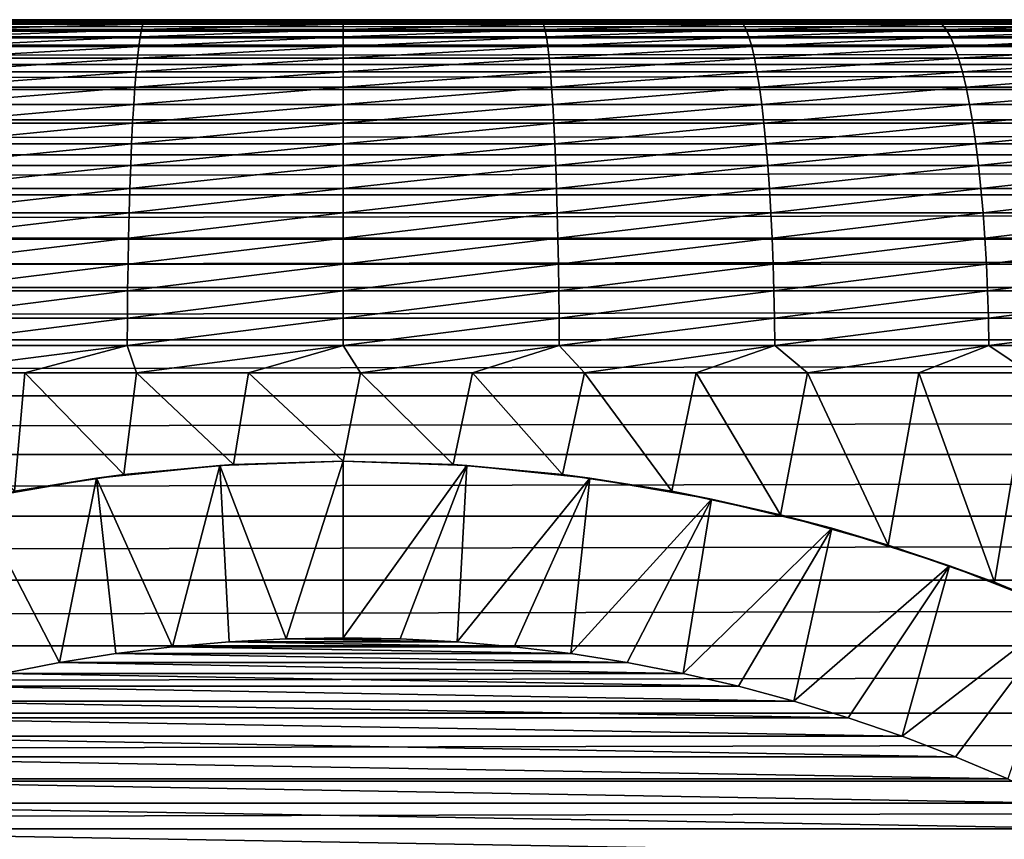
# Model space of a CAD drawing. Header units: metres. Extents: x -105 to 105, y -72 to 59.
# Tile 317 of 414: x -1.83 to 3.74, y 13.61 to 18.25. Entities that reach past the tile are written whole.
import ezdxf

# ---------------------------------------------------------------- set-up
doc = ezdxf.new("R2010")
doc.units = ezdxf.units.M
doc.layers.add('solid_509431_AD150_SW0001', color=7, linetype='CONTINUOUS')

msp = doc.modelspace()

# ---------------------------------------------------------------- linework, layer by layer
at = {"layer": 'solid_509431_AD150_SW0001'}
for points in [[(-75.364235, 18.25, 10.893912), (-90, 18.25, 12.05), (90, 18.25, 12.05)], [(-90, 18.233948, 12.438123), (90, 18.25, 12.05), (-90, 18.25, 12.05)], [(90, 18.233948, 12.438123), (90, 18.25, 12.05), (-90, 18.233948, 12.438123)], [(90, 18.233948, 12.438123), (-90, 18.233948, 12.438123), (-90, 18.185898, 12.823594)], [(90, 18.185898, 12.823594), (90, 18.233948, 12.438123), (-90, 18.185898, 12.823594)], [(-74.635765, 18.25, 10.893912), (-75.364235, 18.25, 10.893912), (90, 18.25, 12.05)], [(-73.908966, 18.25, 10.845259), (-74.635765, 18.25, 10.893912), (90, 18.25, 12.05)], [(-73.186996, 18.25, 10.748163), (-73.908966, 18.25, 10.845259), (90, 18.25, 12.05)], [(-72.473167, 18.25, 10.603071), (-73.186996, 18.25, 10.748163), (90, 18.25, 12.05)], [(-71.770584, 18.25, 10.410614), (-72.473167, 18.25, 10.603071), (90, 18.25, 12.05)], [(-71.082458, 18.25, 10.17167), (-71.770584, 18.25, 10.410614), (90, 18.25, 12.05)], [(-70.411804, 18.25, 9.887288), (-71.082458, 18.25, 10.17167), (90, 18.25, 12.05)], [(-69.761658, 18.25, 9.558754), (-70.411804, 18.25, 9.887288), (90, 18.25, 12.05)], [(-69.134903, 18.25, 9.187528), (-69.761658, 18.25, 9.558754), (90, 18.25, 12.05)], [(-68.53434, 18.25, 8.775261), (-69.134903, 18.25, 9.187528), (90, 18.25, 12.05)], [(-67.962662, 18.25, 8.323815), (-68.53434, 18.25, 8.775261), (90, 18.25, 12.05)], [(-67.422394, 18.25, 7.835172), (-67.962662, 18.25, 8.323815), (90, 18.25, 12.05)], [(-66.916, 18.25, 7.311563), (-67.422394, 18.25, 7.835172), (90, 18.25, 12.05)], [(-66.445679, 18.25, 6.755264), (-66.916, 18.25, 7.311563), (90, 18.25, 12.05)], [(-66.013596, 18.25, 6.168835), (-66.445679, 18.25, 6.755264), (90, 18.25, 12.05)], [(-65.621613, 18.25, 5.554809), (-66.013596, 18.25, 6.168835), (90, 18.25, 12.05)], [(-65.271553, 18.25, 4.916022), (-65.621613, 18.25, 5.554809), (90, 18.25, 12.05)], [(-64.964912, 18.25, 4.255229), (-65.271553, 18.25, 4.916022), (90, 18.25, 12.05)], [(-64.70311, 18.25, 3.575481), (-64.964912, 18.25, 4.255229), (90, 18.25, 12.05)], [(-64.487282, 18.25, 2.879718), (-64.70311, 18.25, 3.575481), (90, 18.25, 12.05)], [(-64.31842, 18.25, 2.171134), (-64.487282, 18.25, 2.879718), (90, 18.25, 12.05)], [(-64.197258, 18.25, 1.45282), (-64.31842, 18.25, 2.171134), (90, 18.25, 12.05)], [(-64.124344, 18.25, 0.728042), (-64.197258, 18.25, 1.45282), (90, 18.25, 12.05)], [(73.908966, 18.25, 10.845259), (-64.124344, 18.25, 0.728042), (90, 18.25, 12.05)], [(73.908966, 18.25, 10.845259), (-64.099998, 18.25), (-64.124344, 18.25, 0.728042)], [(73.186996, 18.25, 10.748163), (-57.793198, 18.25, -12.050066), (-64.099998, 18.25)], [(73.908966, 18.25, 10.845259), (73.186996, 18.25, 10.748163), (-64.099998, 18.25)], [(72.473167, 18.25, 10.603071), (-25.726921, 18.25, -12.050113), (-57.793198, 18.25, -12.050066)], [(73.186996, 18.25, 10.748163), (72.473167, 18.25, 10.603071), (-57.793198, 18.25, -12.050066)], [(72.473167, 18.25, 10.603071), (-25.365049, 18.25, -12.060971), (-25.726921, 18.25, -12.050113)], [(72.473167, 18.25, 10.603071), (-24.991703, 18.25, -12.094445), (-25.365049, 18.25, -12.060971)], [(72.473167, 18.25, 10.603071), (-24.801468, 18.25, -12.12), (-24.991703, 18.25, -12.094445)], [(72.473167, 18.25, 10.603071), (-24.609257, 18.25, -12.151661), (-24.801468, 18.25, -12.12)], [(72.473167, 18.25, 10.603071), (-24.415108, 18.25, -12.18946), (-24.609257, 18.25, -12.151661)], [(72.473167, 18.25, 10.603071), (-24.219128, 18.25, -12.233633), (-24.415108, 18.25, -12.18946)], [(72.473167, 18.25, 10.603071), (-24.100067, 18.25, -12.263351), (-24.219128, 18.25, -12.233633)], [(72.473167, 18.25, 10.603071), (-24.02137, 18.25, -12.284227), (-24.100067, 18.25, -12.263351)], [(72.473167, 18.25, 10.603071), (-23.822035, 18.25, -12.341436), (-24.02137, 18.25, -12.284227)], [(72.473167, 18.25, 10.603071), (-23.621172, 18.25, -12.40536), (-23.822035, 18.25, -12.341436)], [(72.473167, 18.25, 10.603071), (-23.41888, 18.25, -12.476157), (-23.621172, 18.25, -12.40536)], [(72.473167, 18.25, 10.603071), (-23.215279, 18.25, -12.553991), (-23.41888, 18.25, -12.476157)], [(72.473167, 18.25, 10.603071), (-23.01042, 18.25, -12.638964), (-23.215279, 18.25, -12.553991)], [(72.473167, 18.25, 10.603071), (-22.804512, 18.25, -12.731285), (-23.01042, 18.25, -12.638964)], [(72.473167, 18.25, 10.603071), (-22.597603, 18.25, -12.831001), (-22.804512, 18.25, -12.731285)], [(72.473167, 18.25, 10.603071), (-22.389881, 18.25, -12.938389), (-22.597603, 18.25, -12.831001)], [(72.473167, 18.25, 10.603071), (-22.181355, 18.25, -13.053498), (-22.389881, 18.25, -12.938389)], [(72.473167, 18.25, 10.603071), (-21.972017, 18.25, -13.176738), (-22.181355, 18.25, -13.053498)], [(72.473167, 18.25, 10.603071), (-21.761856, 18.25, -13.308221), (-21.972017, 18.25, -13.176738)], [(72.473167, 18.25, 10.603071), (-21.550831, 18.25, -13.448377), (-21.761856, 18.25, -13.308221)], [(72.473167, 18.25, 10.603071), (-21.338903, 18.25, -13.597456), (-21.550831, 18.25, -13.448377)], [(72.473167, 18.25, 10.603071), (-21.126057, 18.25, -13.755789), (-21.338903, 18.25, -13.597456)], [(72.473167, 18.25, 10.603071), (-20.912096, 18.25, -13.923974), (-21.126057, 18.25, -13.755789)], [(72.473167, 18.25, 10.603071), (-20.697023, 18.25, -14.102214), (-20.912096, 18.25, -13.923974)], [(72.473167, 18.25, 10.603071), (-20.480186, 18.25, -14.291783), (-20.697023, 18.25, -14.102214)], [(72.473167, 18.25, 10.603071), (-20.26153, 18.25, -14.492849), (-20.480186, 18.25, -14.291783)], [(-20.26153, 18.25, -14.492849), (72.473167, 18.25, 10.603071), (71.770584, 18.25, 10.410614)], [(71.770584, 18.25, 10.410614), (-20.039642, 18.25, -14.707791), (-20.26153, 18.25, -14.492849)], [(71.770584, 18.25, 10.410614), (-19.814226, 18.25, -14.937092), (-20.039642, 18.25, -14.707791)], [(71.770584, 18.25, 10.410614), (-19.582644, 18.25, -15.184918), (-19.814226, 18.25, -14.937092)], [(71.770584, 18.25, 10.410614), (-19.424721, 18.25, -15.360637), (-19.582644, 18.25, -15.184918)], [(71.770584, 18.25, 10.410614), (-19.262119, 18.25, -15.547915), (-19.424721, 18.25, -15.360637)], [(71.770584, 18.25, 10.410614), (-19.094269, 18.25, -15.747334), (-19.262119, 18.25, -15.547915)], [(71.770584, 18.25, 10.410614), (-18.922535, 18.25, -15.957415), (-19.094269, 18.25, -15.747334)], [(71.770584, 18.25, 10.410614), (-18.747385, 18.25, -16.178308), (-18.922535, 18.25, -15.957415)], [(71.770584, 18.25, 10.410614), (-18.566805, 18.25, -16.412891), (-18.747385, 18.25, -16.178308)], [(71.770584, 18.25, 10.410614), (-18.38862, 18.25, -16.649181), (-18.566805, 18.25, -16.412891)], [(71.770584, 18.25, 10.410614), (-18.218725, 18.25, -16.878807), (-18.38862, 18.25, -16.649181)], [(71.770584, 18.25, 10.410614), (-18.054319, 18.25, -17.105858), (-18.218725, 18.25, -16.878807)], [(71.770584, 18.25, 10.410614), (-17.89673, 18.25, -17.325331), (-18.054319, 18.25, -17.105858)], [(71.770584, 18.25, 10.410614), (-17.74736, 18.25, -17.534727), (-17.89673, 18.25, -17.325331)], [(71.770584, 18.25, 10.410614), (-17.604713, 18.25, -17.73621), (-17.74736, 18.25, -17.534727)], [(71.770584, 18.25, 10.410614), (-17.398317, 18.25, -18.026514), (-17.604713, 18.25, -17.73621)], [(71.770584, 18.25, 10.410614), (-17.331184, 18.25, -18.120758), (-17.398317, 18.25, -18.026514)], [(71.770584, 18.25, 10.410614), (-17.201433, 18.25, -18.302088), (-17.331184, 18.25, -18.120758)], [(71.770584, 18.25, 10.410614), (-17.014133, 18.25, -18.560238), (-17.201433, 18.25, -18.302088)], [(71.770584, 18.25, 10.410614), (-16.836412, 18.25, -18.800995), (-17.014133, 18.25, -18.560238)], [(71.770584, 18.25, 10.410614), (-16.668112, 18.25, -19.023737), (-16.836412, 18.25, -18.800995)], [(71.770584, 18.25, 10.410614), (-16.509266, 18.25, -19.228603), (-16.668112, 18.25, -19.023737)], [(71.770584, 18.25, 10.410614), (-16.138926, 18.25, -19.686356), (-16.509266, 18.25, -19.228603)], [(71.082458, 18.25, 10.17167), (-15.691018, 18.25, -20.206938), (-16.138926, 18.25, -19.686356)], [(71.770584, 18.25, 10.410614), (71.082458, 18.25, 10.17167), (-16.138926, 18.25, -19.686356)], [(71.082458, 18.25, 10.17167), (-15.141661, 18.25, -20.80084), (-15.691018, 18.25, -20.206938)], [(71.082458, 18.25, 10.17167), (-14.457777, 18.25, -21.480473), (-15.141661, 18.25, -20.80084)], [(71.082458, 18.25, 10.17167), (-13.629382, 18.25, -22.226177), (-14.457777, 18.25, -21.480473)], [(71.082458, 18.25, 10.17167), (-13.186466, 18.25, -22.593664), (-13.629382, 18.25, -22.226177)], [(71.082458, 18.25, 10.17167), (-12.732973, 18.25, -22.94945), (-13.186466, 18.25, -22.593664)], [(71.082458, 18.25, 10.17167), (-12.271147, 18.25, -23.291685), (-12.732973, 18.25, -22.94945)], [(71.082458, 18.25, 10.17167), (-11.799799, 18.25, -23.621372), (-12.271147, 18.25, -23.291685)], [(71.082458, 18.25, 10.17167), (-11.319536, 18.25, -23.938078), (-11.799799, 18.25, -23.621372)], [(71.082458, 18.25, 10.17167), (-10.830867, 18.25, -24.241451), (-11.319536, 18.25, -23.938078)], [(70.411804, 18.25, 9.887288), (-10.334073, 18.25, -24.531324), (-10.830867, 18.25, -24.241451)], [(71.082458, 18.25, 10.17167), (70.411804, 18.25, 9.887288), (-10.830867, 18.25, -24.241451)], [(70.411804, 18.25, 9.887288), (-9.829539, 18.25, -24.807482), (-10.334073, 18.25, -24.531324)], [(70.411804, 18.25, 9.887288), (-9.317582, 18.25, -25.06974), (-9.829539, 18.25, -24.807482)], [(70.411804, 18.25, 9.887288), (-8.79867, 18.25, -25.317862), (-9.317582, 18.25, -25.06974)], [(70.411804, 18.25, 9.887288), (-8.273184, 18.25, -25.551668), (-8.79867, 18.25, -25.317862)], [(70.411804, 18.25, 9.887288), (-7.741437, 18.25, -25.771017), (-8.273184, 18.25, -25.551668)], [(70.411804, 18.25, 9.887288), (-7.203896, 18.25, -25.975714), (-7.741437, 18.25, -25.771017)], [(70.411804, 18.25, 9.887288), (-6.660992, 18.25, -26.1656), (-7.203896, 18.25, -25.975714)], [(70.411804, 18.25, 9.887288), (-6.113047, 18.25, -26.340561), (-6.660992, 18.25, -26.1656)], [(22.636518, 18.25, -12.811645), (-5.560507, 18.25, -26.50045), (-6.113047, 18.25, -26.340561)], [(22.840899, 18.25, -12.714418), (22.636518, 18.25, -12.811645), (-6.113047, 18.25, -26.340561)], [(70.411804, 18.25, 9.887288), (22.840899, 18.25, -12.714418), (-6.113047, 18.25, -26.340561)], [(22.636518, 18.25, -12.811645), (-5.003848, 18.25, -26.645134), (-5.560507, 18.25, -26.50045)], [(22.431269, 18.25, -12.916363), (-4.443402, 18.25, -26.774527), (-5.003848, 18.25, -26.645134)], [(22.636518, 18.25, -12.811645), (22.431269, 18.25, -12.916363), (-5.003848, 18.25, -26.645134)], [(22.431269, 18.25, -12.916363), (-3.879594, 18.25, -26.888525), (-4.443402, 18.25, -26.774527)], [(22.225174, 18.25, -13.028613), (-3.312936, 18.25, -26.98703), (-3.879594, 18.25, -26.888525)], [(22.431269, 18.25, -12.916363), (22.225174, 18.25, -13.028613), (-3.879594, 18.25, -26.888525)], [(22.225174, 18.25, -13.028613), (-2.74377, 18.25, -27.069983), (-3.312936, 18.25, -26.98703)], [(22.225174, 18.25, -13.028613), (-2.172501, 18.25, -27.137321), (-2.74377, 18.25, -27.069983)], [(-2.280292, 18.194666, -27.595743), (-2.263916, 18.225351, -27.442444), (-1.133579, 18.225351, -27.532856)], [(-1.141779, 18.194666, -27.686811), (-2.280292, 18.194666, -27.595743), (-1.133579, 18.225351, -27.532856)], [(-2.263916, 18.225351, -27.442444), (-2.247334, 18.243835, -27.287222), (-1.125276, 18.243835, -27.376972)], [(-1.133579, 18.225351, -27.532856), (-2.263916, 18.225351, -27.442444), (-1.125276, 18.243835, -27.376972)], [(-2.247334, 18.243835, -27.287222), (-2.172501, 18.25, -27.137321), (-1.599666, 18.25, -27.188984)], [(-1.125276, 18.243835, -27.376972), (-2.247334, 18.243835, -27.287222), (-1.599666, 18.25, -27.188984)], [(22.018383, 18.25, -13.148703), (-1.599666, 18.25, -27.188984), (-2.172501, 18.25, -27.137321)], [(22.225174, 18.25, -13.028613), (22.018383, 18.25, -13.148703), (-2.172501, 18.25, -27.137321)], [(22.018383, 18.25, -13.148703), (-1.02562, 18.25, -27.224939), (-1.599666, 18.25, -27.188984)], [(-1.125276, 18.243835, -27.376972), (-1.599666, 18.25, -27.188984), (-1.02562, 18.25, -27.224939)], [(-1.141779, 18.194666, -27.686811), (-1.133579, 18.225351, -27.532856), (-0.000033, 18.225351, -27.563025)], [(-0.000033, 18.194666, -27.717196), (-1.141779, 18.194666, -27.686811), (-0.000033, 18.225351, -27.563025)], [(-1.133579, 18.225351, -27.532856), (-1.125276, 18.243835, -27.376972), (-0.000032, 18.243835, -27.406918)], [(-0.000033, 18.225351, -27.563025), (-1.133579, 18.225351, -27.532856), (-0.000032, 18.243835, -27.406918)], [(-1.125276, 18.243835, -27.376972), (-1.02562, 18.25, -27.224939), (-0.450748, 18.25, -27.245161)], [(-0.000032, 18.243835, -27.406918), (-1.125276, 18.243835, -27.376972), (-0.450748, 18.25, -27.245161)], [(21.810871, 18.25, -13.276738), (-0.450748, 18.25, -27.245161), (-1.02562, 18.25, -27.224939)], [(22.018383, 18.25, -13.148703), (21.810871, 18.25, -13.276738), (-1.02562, 18.25, -27.224939)], [(21.810871, 18.25, -13.276738), (0.124399, 18.25, -27.24963), (-0.450748, 18.25, -27.245161)], [(-0.000032, 18.243835, -27.406918), (-0.450748, 18.25, -27.245161), (0.124399, 18.25, -27.24963)], [(-0.000033, 18.225351, -27.563025), (-0.000032, 18.243835, -27.406918), (1.125211, 18.243835, -27.376976)], [(1.133513, 18.225351, -27.53286), (-0.000033, 18.225351, -27.563025), (1.125211, 18.243835, -27.376976)], [(-0.000033, 18.194666, -27.717196), (-0.000033, 18.225351, -27.563025), (1.133513, 18.225351, -27.53286)], [(1.141713, 18.194666, -27.686813), (-0.000033, 18.194666, -27.717196), (1.133513, 18.225351, -27.53286)], [(-0.000032, 18.243835, -27.406918), (0.124399, 18.25, -27.24963), (0.699453, 18.25, -27.238348)], [(1.125211, 18.243835, -27.376976), (-0.000032, 18.243835, -27.406918), (0.699453, 18.25, -27.238348)], [(21.602648, 18.25, -13.413086), (0.699453, 18.25, -27.238348), (0.124399, 18.25, -27.24963)], [(21.810871, 18.25, -13.276738), (21.602648, 18.25, -13.413086), (0.124399, 18.25, -27.24963)], [(21.602648, 18.25, -13.413086), (1.274044, 18.25, -27.211317), (0.699453, 18.25, -27.238348)], [(1.125211, 18.243835, -27.376976), (0.699453, 18.25, -27.238348), (1.274044, 18.25, -27.211317)], [(1.125211, 18.243835, -27.376976), (1.274044, 18.25, -27.211317), (1.847624, 18.25, -27.168562)], [(2.24727, 18.243835, -27.287228), (1.125211, 18.243835, -27.376976), (1.847624, 18.25, -27.168562)], [(1.133513, 18.225351, -27.53286), (1.125211, 18.243835, -27.376976), (2.24727, 18.243835, -27.287228)], [(2.263851, 18.225351, -27.442451), (1.133513, 18.225351, -27.53286), (2.24727, 18.243835, -27.287228)], [(1.141713, 18.194666, -27.686813), (1.133513, 18.225351, -27.53286), (2.263851, 18.225351, -27.442451)], [(2.280227, 18.194666, -27.595751), (1.141713, 18.194666, -27.686813), (2.263851, 18.225351, -27.442451)], [(21.393608, 18.25, -13.55803), (1.847624, 18.25, -27.168562), (1.274044, 18.25, -27.211317)], [(21.602648, 18.25, -13.413086), (21.393608, 18.25, -13.55803), (1.274044, 18.25, -27.211317)], [(21.393608, 18.25, -13.55803), (2.419806, 18.25, -27.110117), (1.847624, 18.25, -27.168562)], [(2.24727, 18.243835, -27.287228), (1.847624, 18.25, -27.168562), (2.419806, 18.25, -27.110117)], [(2.24727, 18.243835, -27.287228), (2.419806, 18.25, -27.110117), (2.990238, 18.25, -27.036016)], [(3.362967, 18.243835, -27.13793), (2.24727, 18.243835, -27.287228), (2.990238, 18.25, -27.036016)], [(2.263851, 18.225351, -27.442451), (2.24727, 18.243835, -27.287228), (3.362967, 18.243835, -27.13793)], [(3.38778, 18.225351, -27.292051), (2.263851, 18.225351, -27.442451), (3.362967, 18.243835, -27.13793)], [(2.280227, 18.194666, -27.595751), (2.263851, 18.225351, -27.442451), (3.38778, 18.225351, -27.292051)], [(3.412286, 18.194666, -27.444263), (2.280227, 18.194666, -27.595751), (3.38778, 18.225351, -27.292051)], [(2.419806, 18.25, -27.110117), (21.393608, 18.25, -13.55803), (21.183651, 18.25, -13.711941)], [(21.183651, 18.25, -13.711941), (2.990238, 18.25, -27.036016), (2.419806, 18.25, -27.110117)], [(21.183651, 18.25, -13.711941), (3.558381, 18.25, -26.946325), (2.990238, 18.25, -27.036016)], [(3.362967, 18.243835, -27.13793), (2.990238, 18.25, -27.036016), (3.558381, 18.25, -26.946325)], [(3.362967, 18.243835, -27.13793), (3.558381, 18.25, -26.946325), (4.123832, 18.25, -26.841114)], [(4.469144, 18.243835, -26.929504), (3.362967, 18.243835, -27.13793), (4.123832, 18.25, -26.841114)], [(3.38778, 18.225351, -27.292051), (3.362967, 18.243835, -27.13793), (4.469144, 18.243835, -26.929504)], [(4.502119, 18.225351, -27.082088), (3.38778, 18.225351, -27.292051), (4.469144, 18.243835, -26.929504)], [(3.412286, 18.194666, -27.444263), (3.38778, 18.225351, -27.292051), (4.502119, 18.225351, -27.082088)], [(4.534686, 18.194666, -27.232782), (3.412286, 18.194666, -27.444263), (4.502119, 18.225351, -27.082088)], [(21.183651, 18.25, -13.711941), (4.123832, 18.25, -26.841114), (3.558381, 18.25, -26.946325)], [(90, 18.185898, 12.823594), (-90, 18.185898, 12.823594), (-90, 18.106182, 13.203782)], [(90, 18.106182, 13.203782), (90, 18.185898, 12.823594), (-90, 18.106182, 13.203782)], [(-2.296362, 18.151968, -27.746174), (-2.280292, 18.194666, -27.595743), (-1.141779, 18.194666, -27.686811)], [(-1.149825, 18.151968, -27.837883), (-2.296362, 18.151968, -27.746174), (-1.141779, 18.194666, -27.686811)], [(-1.149825, 18.151968, -27.837883), (-1.141779, 18.194666, -27.686811), (-0.000033, 18.194666, -27.717196)], [(-0.000033, 18.151968, -27.868483), (-1.149825, 18.151968, -27.837883), (-0.000033, 18.194666, -27.717196)], [(-0.000033, 18.151968, -27.868483), (-0.000033, 18.194666, -27.717196), (1.141713, 18.194666, -27.686813)], [(1.149759, 18.151968, -27.837885), (-0.000033, 18.151968, -27.868483), (1.141713, 18.194666, -27.686813)], [(1.149759, 18.151968, -27.837885), (1.141713, 18.194666, -27.686813), (2.280227, 18.194666, -27.595751)], [(2.296296, 18.151968, -27.746181), (1.149759, 18.151968, -27.837885), (2.280227, 18.194666, -27.595751)], [(2.296296, 18.151968, -27.746181), (2.280227, 18.194666, -27.595751), (3.412286, 18.194666, -27.444263)], [(3.436334, 18.151968, -27.593626), (2.296296, 18.151968, -27.746181), (3.412286, 18.194666, -27.444263)], [(3.436334, 18.151968, -27.593626), (3.412286, 18.194666, -27.444263), (4.534686, 18.194666, -27.232782)], [(4.566643, 18.151968, -27.380653), (3.436334, 18.151968, -27.593626), (4.534686, 18.194666, -27.232782)], [(-2.312027, 18.097519, -27.892805), (-2.296362, 18.151968, -27.746174), (-1.149825, 18.151968, -27.837883)], [(-1.157669, 18.097519, -27.985138), (-2.312027, 18.097519, -27.892805), (-1.149825, 18.151968, -27.837883)], [(-1.157669, 18.097519, -27.985138), (-1.149825, 18.151968, -27.837883), (-0.000033, 18.151968, -27.868483)], [(-0.000034, 18.097519, -28.015947), (-1.157669, 18.097519, -27.985138), (-0.000033, 18.151968, -27.868483)], [(-0.000034, 18.097519, -28.015947), (-0.000033, 18.151968, -27.868483), (1.149759, 18.151968, -27.837885)], [(1.157602, 18.097519, -27.985142), (-0.000034, 18.097519, -28.015947), (1.149759, 18.151968, -27.837885)], [(1.157602, 18.097519, -27.985142), (1.149759, 18.151968, -27.837885), (2.296296, 18.151968, -27.746181)], [(2.31196, 18.097519, -27.892811), (1.157602, 18.097519, -27.985142), (2.296296, 18.151968, -27.746181)], [(2.31196, 18.097519, -27.892811), (2.296296, 18.151968, -27.746181), (3.436334, 18.151968, -27.593626)], [(3.459774, 18.097519, -27.739216), (2.31196, 18.097519, -27.892811), (3.436334, 18.151968, -27.593626)], [(3.459774, 18.097519, -27.739216), (3.436334, 18.151968, -27.593626), (4.566643, 18.151968, -27.380653)], [(4.597794, 18.097519, -27.524792), (3.459774, 18.097519, -27.739216), (4.566643, 18.151968, -27.380653)], [(90, 18.106182, 13.203782), (-90, 18.106182, 13.203782), (-90, 17.99534, 13.576088)], [(90, 17.99534, 13.576088), (90, 18.106182, 13.203782), (-90, 17.99534, 13.576088)], [(-2.327188, 18.031656, -28.034731), (-2.312027, 18.097519, -27.892805), (-1.157669, 18.097519, -27.985138)], [(-1.16526, 18.031656, -28.12767), (-2.327188, 18.031656, -28.034731), (-1.157669, 18.097519, -27.985138)], [(-1.16526, 18.031656, -28.12767), (-1.157669, 18.097519, -27.985138), (-0.000034, 18.097519, -28.015947)], [(-0.000034, 18.031656, -28.15868), (-1.16526, 18.031656, -28.12767), (-0.000034, 18.097519, -28.015947)], [(-0.000034, 18.031656, -28.15868), (-0.000034, 18.097519, -28.015947), (1.157602, 18.097519, -27.985142)], [(1.165193, 18.031656, -28.127674), (-0.000034, 18.031656, -28.15868), (1.157602, 18.097519, -27.985142)], [(1.165193, 18.031656, -28.127674), (1.157602, 18.097519, -27.985142), (2.31196, 18.097519, -27.892811)], [(2.327121, 18.031656, -28.034737), (1.165193, 18.031656, -28.127674), (2.31196, 18.097519, -27.892811)], [(2.327121, 18.031656, -28.034737), (2.31196, 18.097519, -27.892811), (3.459774, 18.097519, -27.739216)], [(3.482462, 18.031656, -27.880135), (2.327121, 18.031656, -28.034737), (3.459774, 18.097519, -27.739216)], [(3.482462, 18.031656, -27.880135), (3.459774, 18.097519, -27.739216), (4.597794, 18.097519, -27.524792)], [(4.627944, 18.031656, -27.664305), (3.482462, 18.031656, -27.880135), (4.597794, 18.097519, -27.524792)], [(-2.341753, 17.954788, -28.171074), (-2.327188, 18.031656, -28.034731), (-1.16526, 18.031656, -28.12767)], [(-1.172553, 17.954788, -28.264595), (-2.341753, 17.954788, -28.171074), (-1.16526, 18.031656, -28.12767)], [(-1.172553, 17.954788, -28.264595), (-1.16526, 18.031656, -28.12767), (-0.000034, 18.031656, -28.15868)], [(-0.000034, 17.954788, -28.295801), (-1.172553, 17.954788, -28.264595), (-0.000034, 18.031656, -28.15868)], [(-0.000034, 17.954788, -28.295801), (-0.000034, 18.031656, -28.15868), (1.165193, 18.031656, -28.127674)], [(1.172485, 17.954788, -28.264599), (-0.000034, 17.954788, -28.295801), (1.165193, 18.031656, -28.127674)], [(1.172485, 17.954788, -28.264599), (1.165193, 18.031656, -28.127674), (2.327121, 18.031656, -28.034737)], [(2.341686, 17.954788, -28.171082), (1.172485, 17.954788, -28.264599), (2.327121, 18.031656, -28.034737)], [(2.341686, 17.954788, -28.171082), (2.327121, 18.031656, -28.034737), (3.482462, 18.031656, -27.880135)], [(3.504257, 17.954788, -28.015512), (2.341686, 17.954788, -28.171082), (3.482462, 18.031656, -27.880135)], [(3.504257, 17.954788, -28.015512), (3.482462, 18.031656, -27.880135), (4.627944, 18.031656, -27.664305)], [(4.656909, 17.954788, -27.79833), (3.504257, 17.954788, -28.015512), (4.627944, 18.031656, -27.664305)], [(90, 17.99534, 13.576088), (-90, 17.99534, 13.576088), (-90, 17.854136, 13.937968)], [(90, 17.854136, 13.937968), (90, 17.99534, 13.576088), (-90, 17.854136, 13.937968)], [(-2.355632, 17.867388, -28.300995), (-2.341753, 17.954788, -28.171074), (-1.172553, 17.954788, -28.264595)], [(-1.179503, 17.867388, -28.395071), (-2.355632, 17.867388, -28.300995), (-1.172553, 17.954788, -28.264595)], [(-1.179503, 17.867388, -28.395071), (-1.172553, 17.954788, -28.264595), (-0.000034, 17.954788, -28.295801)], [(-0.000034, 17.867388, -28.42646), (-1.179503, 17.867388, -28.395071), (-0.000034, 17.954788, -28.295801)], [(-0.000034, 17.867388, -28.42646), (-0.000034, 17.954788, -28.295801), (1.172485, 17.954788, -28.264599)], [(1.179434, 17.867388, -28.395073), (-0.000034, 17.867388, -28.42646), (1.172485, 17.954788, -28.264599)], [(1.179434, 17.867388, -28.395073), (1.172485, 17.954788, -28.264599), (2.341686, 17.954788, -28.171082)], [(2.355564, 17.867388, -28.301003), (1.179434, 17.867388, -28.395073), (2.341686, 17.954788, -28.171082)], [(2.355564, 17.867388, -28.301003), (2.341686, 17.954788, -28.171082), (3.504257, 17.954788, -28.015512)], [(3.525026, 17.867388, -28.14451), (2.355564, 17.867388, -28.301003), (3.504257, 17.954788, -28.015512)], [(3.525026, 17.867388, -28.14451), (3.504257, 17.954788, -28.015512), (4.656909, 17.954788, -27.79833)], [(4.68451, 17.867388, -27.926041), (3.525026, 17.867388, -28.14451), (4.656909, 17.954788, -27.79833)], [(90, 17.854136, 13.937968), (-90, 17.854136, 13.937968), (-90, 17.683527, 14.286953)], [(90, 17.683527, 14.286953), (90, 17.854136, 13.937968), (-90, 17.683527, 14.286953)], [(-2.368739, 17.769995, -28.423689), (-2.355632, 17.867388, -28.300995), (-1.179503, 17.867388, -28.395071)], [(-1.186066, 17.769995, -28.518288), (-2.368739, 17.769995, -28.423689), (-1.179503, 17.867388, -28.395071)], [(-1.186066, 17.769995, -28.518288), (-1.179503, 17.867388, -28.395071), (-0.000034, 17.867388, -28.42646)], [(-0.000034, 17.769995, -28.54985), (-1.186066, 17.769995, -28.518288), (-0.000034, 17.867388, -28.42646)], [(-0.000034, 17.769995, -28.54985), (-0.000034, 17.867388, -28.42646), (1.179434, 17.867388, -28.395073)], [(1.185997, 17.769995, -28.518291), (-0.000034, 17.769995, -28.54985), (1.179434, 17.867388, -28.395073)], [(1.185997, 17.769995, -28.518291), (1.179434, 17.867388, -28.395073), (2.355564, 17.867388, -28.301003)], [(2.368671, 17.769995, -28.423695), (1.185997, 17.769995, -28.518291), (2.355564, 17.867388, -28.301003)], [(2.368671, 17.769995, -28.423695), (2.355564, 17.867388, -28.301003), (3.525026, 17.867388, -28.14451)], [(3.54464, 17.769995, -28.266333), (2.368671, 17.769995, -28.423695), (3.525026, 17.867388, -28.14451)], [(3.54464, 17.769995, -28.266333), (3.525026, 17.867388, -28.14451), (4.68451, 17.867388, -27.926041)], [(4.710575, 17.769995, -28.046648), (3.54464, 17.769995, -28.266333), (4.68451, 17.867388, -27.926041)], [(-2.380993, 17.663214, -28.538397), (-2.368739, 17.769995, -28.423689), (-1.186066, 17.769995, -28.518288)], [(-1.192201, 17.663214, -28.633486), (-2.380993, 17.663214, -28.538397), (-1.186066, 17.769995, -28.518288)], [(-1.192201, 17.663214, -28.633486), (-1.186066, 17.769995, -28.518288), (-0.000034, 17.769995, -28.54985)], [(-0.000035, 17.663214, -28.665213), (-1.192201, 17.663214, -28.633486), (-0.000034, 17.769995, -28.54985)], [(-0.000035, 17.663214, -28.665213), (-0.000034, 17.769995, -28.54985), (1.185997, 17.769995, -28.518291)], [(1.192132, 17.663214, -28.63349), (-0.000035, 17.663214, -28.665213), (1.185997, 17.769995, -28.518291)], [(1.192132, 17.663214, -28.63349), (1.185997, 17.769995, -28.518291), (2.368671, 17.769995, -28.423695)], [(2.380924, 17.663214, -28.538404), (1.192132, 17.663214, -28.63349), (2.368671, 17.769995, -28.423695)], [(2.380924, 17.663214, -28.538404), (2.368671, 17.769995, -28.423695), (3.54464, 17.769995, -28.266333)], [(3.562977, 17.663214, -28.380226), (2.380924, 17.663214, -28.538404), (3.54464, 17.769995, -28.266333)], [(3.562977, 17.663214, -28.380226), (3.54464, 17.769995, -28.266333), (4.710575, 17.769995, -28.046648)], [(4.734943, 17.663214, -28.159407), (3.562977, 17.663214, -28.380226), (4.710575, 17.769995, -28.046648)], [(90, 17.683527, 14.286953), (-90, 17.683527, 14.286953), (-90, 17.484682, 14.620656)], [(90, 17.484682, 14.620656), (90, 17.683527, 14.286953), (-90, 17.484682, 14.620656)], [(-2.392318, 17.547701, -28.644413), (-2.380993, 17.663214, -28.538397), (-1.192201, 17.663214, -28.633486)], [(-1.197872, 17.547701, -28.739954), (-2.392318, 17.547701, -28.644413), (-1.192201, 17.663214, -28.633486)], [(-1.197872, 17.547701, -28.739954), (-1.192201, 17.663214, -28.633486), (-0.000035, 17.663214, -28.665213)], [(-0.000035, 17.547701, -28.771832), (-1.197872, 17.547701, -28.739954), (-0.000035, 17.663214, -28.665213)], [(-0.000035, 17.547701, -28.771832), (-0.000035, 17.663214, -28.665213), (1.192132, 17.663214, -28.63349)], [(1.197803, 17.547701, -28.739956), (-0.000035, 17.547701, -28.771832), (1.192132, 17.663214, -28.63349)], [(1.197803, 17.547701, -28.739956), (1.192132, 17.663214, -28.63349), (2.380924, 17.663214, -28.538404)], [(2.392249, 17.547701, -28.644419), (1.197803, 17.547701, -28.739956), (2.380924, 17.663214, -28.538404)], [(2.392249, 17.547701, -28.644419), (2.380924, 17.663214, -28.538404), (3.562977, 17.663214, -28.380226)], [(3.579924, 17.547701, -28.485491), (2.392249, 17.547701, -28.644419), (3.562977, 17.663214, -28.380226)], [(3.579924, 17.547701, -28.485491), (3.562977, 17.663214, -28.380226), (4.734943, 17.663214, -28.159407)], [(4.757465, 17.547701, -28.263618), (3.579924, 17.547701, -28.485491), (4.734943, 17.663214, -28.159407)], [(-2.402645, 17.424171, -28.741079), (-2.392318, 17.547701, -28.644413), (-1.197872, 17.547701, -28.739954)], [(-1.203043, 17.424171, -28.837032), (-2.402645, 17.424171, -28.741079), (-1.197872, 17.547701, -28.739954)], [(-1.203043, 17.424171, -28.837032), (-1.197872, 17.547701, -28.739954), (-0.000035, 17.547701, -28.771832)], [(-0.000035, 17.424171, -28.869049), (-1.203043, 17.424171, -28.837032), (-0.000035, 17.547701, -28.771832)], [(-0.000035, 17.424171, -28.869049), (-0.000035, 17.547701, -28.771832), (1.197803, 17.547701, -28.739956)], [(1.202973, 17.424171, -28.837036), (-0.000035, 17.424171, -28.869049), (1.197803, 17.547701, -28.739956)], [(1.202973, 17.424171, -28.837036), (1.197803, 17.547701, -28.739956), (2.392249, 17.547701, -28.644419)], [(2.402576, 17.424171, -28.741087), (1.202973, 17.424171, -28.837036), (2.392249, 17.547701, -28.644419)], [(2.402576, 17.424171, -28.741087), (2.392249, 17.547701, -28.644419), (3.579924, 17.547701, -28.485491)], [(3.595377, 17.424171, -28.581472), (2.402576, 17.424171, -28.741087), (3.579924, 17.547701, -28.485491)], [(3.595377, 17.424171, -28.581472), (3.579924, 17.547701, -28.485491), (4.757465, 17.547701, -28.263618)], [(4.778001, 17.424171, -28.358643), (3.595377, 17.424171, -28.581472), (4.757465, 17.547701, -28.263618)], [(90, 17.484682, 14.620656), (-90, 17.484682, 14.620656), (-90, 17.258961, 14.9368)], [(90, 17.258961, 14.9368), (90, 17.484682, 14.620656), (-90, 17.258961, 14.9368)], [(-2.411909, 17.29339, -28.827803), (-2.402645, 17.424171, -28.741079), (-1.203043, 17.424171, -28.837032)], [(-1.207681, 17.29339, -28.924126), (-2.411909, 17.29339, -28.827803), (-1.203043, 17.424171, -28.837032)], [(-1.207681, 17.29339, -28.924126), (-1.203043, 17.424171, -28.837032), (-0.000035, 17.424171, -28.869049)], [(-0.000035, 17.29339, -28.956264), (-1.207681, 17.29339, -28.924126), (-0.000035, 17.424171, -28.869049)], [(-0.000035, 17.29339, -28.956264), (-0.000035, 17.424171, -28.869049), (1.202973, 17.424171, -28.837036)], [(1.207612, 17.29339, -28.924129), (-0.000035, 17.29339, -28.956264), (1.202973, 17.424171, -28.837036)], [(1.207612, 17.29339, -28.924129), (1.202973, 17.424171, -28.837036), (2.402576, 17.424171, -28.741087)], [(2.41184, 17.29339, -28.827808), (1.207612, 17.29339, -28.924129), (2.402576, 17.424171, -28.741087)], [(2.41184, 17.29339, -28.827808), (2.402576, 17.424171, -28.741087), (3.595377, 17.424171, -28.581472)], [(3.609241, 17.29339, -28.667578), (2.41184, 17.29339, -28.827808), (3.595377, 17.424171, -28.581472)], [(3.609241, 17.29339, -28.667578), (3.595377, 17.424171, -28.581472), (4.778001, 17.424171, -28.358643)], [(4.796424, 17.29339, -28.44389), (3.609241, 17.29339, -28.667578), (4.778001, 17.424171, -28.358643)], [(-2.420053, 17.15616, -28.904043), (-2.411909, 17.29339, -28.827803), (-1.207681, 17.29339, -28.924126)], [(-1.21176, 17.15616, -29.00069), (-2.420053, 17.15616, -28.904043), (-1.207681, 17.29339, -28.924126)], [(-1.21176, 17.15616, -29.00069), (-1.207681, 17.29339, -28.924126), (-0.000035, 17.29339, -28.956264)], [(-0.000035, 17.15616, -29.032938), (-1.21176, 17.15616, -29.00069), (-0.000035, 17.29339, -28.956264)], [(-0.000035, 17.15616, -29.032938), (-0.000035, 17.29339, -28.956264), (1.207612, 17.29339, -28.924129)], [(1.211689, 17.15616, -29.000694), (-0.000035, 17.15616, -29.032938), (1.207612, 17.29339, -28.924129)], [(1.211689, 17.15616, -29.000694), (1.207612, 17.29339, -28.924129), (2.41184, 17.29339, -28.827808)], [(2.419984, 17.15616, -28.904051), (1.211689, 17.15616, -29.000694), (2.41184, 17.29339, -28.827808)], [(2.419984, 17.15616, -28.904051), (2.41184, 17.29339, -28.827808), (3.609241, 17.29339, -28.667578)], [(3.621428, 17.15616, -28.743279), (2.419984, 17.15616, -28.904051), (3.609241, 17.29339, -28.667578)], [(3.621428, 17.15616, -28.743279), (3.609241, 17.29339, -28.667578), (4.796424, 17.29339, -28.44389)], [(4.812621, 17.15616, -28.518835), (3.621428, 17.15616, -28.743279), (4.796424, 17.29339, -28.44389)], [(90, 17.258961, 14.9368), (-90, 17.258961, 14.9368), (-90, 17.007902, 15.233223)], [(90, 17.007902, 15.233223), (90, 17.258961, 14.9368), (-90, 17.007902, 15.233223)], [(-2.427028, 17.013334, -28.969332), (-2.420053, 17.15616, -28.904043), (-1.21176, 17.15616, -29.00069)], [(-1.215252, 17.013334, -29.066259), (-2.427028, 17.013334, -28.969332), (-1.21176, 17.15616, -29.00069)], [(-1.215252, 17.013334, -29.066259), (-1.21176, 17.15616, -29.00069), (-0.000035, 17.15616, -29.032938)], [(-0.000035, 17.013334, -29.098598), (-1.215252, 17.013334, -29.066259), (-0.000035, 17.15616, -29.032938)], [(-0.000035, 17.013334, -29.098598), (-0.000035, 17.15616, -29.032938), (1.211689, 17.15616, -29.000694)], [(1.215182, 17.013334, -29.066261), (-0.000035, 17.013334, -29.098598), (1.211689, 17.15616, -29.000694)], [(1.215182, 17.013334, -29.066261), (1.211689, 17.15616, -29.000694), (2.419984, 17.15616, -28.904051)], [(2.426959, 17.013334, -28.969339), (1.215182, 17.013334, -29.066261), (2.419984, 17.15616, -28.904051)], [(2.426959, 17.013334, -28.969339), (2.419984, 17.15616, -28.904051), (3.621428, 17.15616, -28.743279)], [(3.631865, 17.013334, -28.808104), (2.426959, 17.013334, -28.969339), (3.621428, 17.15616, -28.743279)], [(3.631865, 17.013334, -28.808104), (3.621428, 17.15616, -28.743279), (4.812621, 17.15616, -28.518835)], [(4.826491, 17.013334, -28.583014), (3.631865, 17.013334, -28.808104), (4.812621, 17.15616, -28.518835)], [(90, 17.007902, 15.233223), (-90, 17.007902, 15.233223), (-90, 16.733223, 15.507902)], [(90, 16.733223, 15.507902), (90, 17.007902, 15.233223), (-90, 16.733223, 15.507902)], [(-2.43279, 16.865793, -29.023266), (-2.427028, 17.013334, -28.969332), (-1.215252, 17.013334, -29.066259)], [(-1.218137, 16.865793, -29.120422), (-2.43279, 16.865793, -29.023266), (-1.215252, 17.013334, -29.066259)], [(-1.218137, 16.865793, -29.120422), (-1.215252, 17.013334, -29.066259), (-0.000035, 17.013334, -29.098598)], [(-0.000035, 16.865793, -29.15284), (-1.218137, 16.865793, -29.120422), (-0.000035, 17.013334, -29.098598)], [(-0.000035, 16.865793, -29.15284), (-0.000035, 17.013334, -29.098598), (1.215182, 17.013334, -29.066261)], [(1.218066, 16.865793, -29.120426), (-0.000035, 16.865793, -29.15284), (1.215182, 17.013334, -29.066261)], [(1.218066, 16.865793, -29.120426), (1.215182, 17.013334, -29.066261), (2.426959, 17.013334, -28.969339)], [(2.43272, 16.865793, -29.023272), (1.218066, 16.865793, -29.120426), (2.426959, 17.013334, -28.969339)], [(2.43272, 16.865793, -29.023272), (2.426959, 17.013334, -28.969339), (3.631865, 17.013334, -28.808104)], [(3.640487, 16.865793, -28.861654), (2.43272, 16.865793, -29.023272), (3.631865, 17.013334, -28.808104)], [(3.640487, 16.865793, -28.861654), (3.631865, 17.013334, -28.808104), (4.826491, 17.013334, -28.583014)], [(4.837949, 16.865793, -28.63603), (3.640487, 16.865793, -28.861654), (4.826491, 17.013334, -28.583014)], [(-2.437302, 16.714447, -29.06551), (-2.43279, 16.865793, -29.023266), (-1.218137, 16.865793, -29.120422)], [(-1.220396, 16.714447, -29.162848), (-2.437302, 16.714447, -29.06551), (-1.218137, 16.865793, -29.120422)], [(-1.220396, 16.714447, -29.162848), (-1.218137, 16.865793, -29.120422), (-0.000035, 16.865793, -29.15284)], [(-0.000035, 16.714447, -29.195324), (-1.220396, 16.714447, -29.162848), (-0.000035, 16.865793, -29.15284)], [(-0.000035, 16.714447, -29.195324), (-0.000035, 16.865793, -29.15284), (1.218066, 16.865793, -29.120426)], [(1.220326, 16.714447, -29.162851), (-0.000035, 16.714447, -29.195324), (1.218066, 16.865793, -29.120426)], [(1.220326, 16.714447, -29.162851), (1.218066, 16.865793, -29.120426), (2.43272, 16.865793, -29.023272)], [(2.437233, 16.714447, -29.065517), (1.220326, 16.714447, -29.162851), (2.43272, 16.865793, -29.023272)], [(2.437233, 16.714447, -29.065517), (2.43272, 16.865793, -29.023272), (3.640487, 16.865793, -28.861654)], [(3.64724, 16.714447, -28.903599), (2.437233, 16.714447, -29.065517), (3.640487, 16.865793, -28.861654)], [(3.64724, 16.714447, -28.903599), (3.640487, 16.865793, -28.861654), (4.837949, 16.865793, -28.63603)], [(4.846923, 16.714447, -28.677555), (3.64724, 16.714447, -28.903599), (4.837949, 16.865793, -28.63603)], [(90, 16.733223, 15.507902), (-90, 16.733223, 15.507902), (-90, 16.4368, 15.758961)], [(90, 16.4368, 15.758961), (90, 16.733223, 15.507902), (-90, 16.4368, 15.758961)], [(-2.440539, 16.56023, -29.095804), (-2.437302, 16.714447, -29.06551), (-1.220396, 16.714447, -29.162848)], [(-1.222017, 16.56023, -29.193272), (-2.440539, 16.56023, -29.095804), (-1.220396, 16.714447, -29.162848)], [(-1.222017, 16.56023, -29.193272), (-1.220396, 16.714447, -29.162848), (-0.000035, 16.714447, -29.195324)], [(-0.000035, 16.56023, -29.225792), (-1.222017, 16.56023, -29.193272), (-0.000035, 16.714447, -29.195324)], [(-0.000035, 16.56023, -29.225792), (-0.000035, 16.714447, -29.195324), (1.220326, 16.714447, -29.162851)], [(1.221946, 16.56023, -29.193275), (-0.000035, 16.56023, -29.225792), (1.220326, 16.714447, -29.162851)], [(1.221946, 16.56023, -29.193275), (1.220326, 16.714447, -29.162851), (2.437233, 16.714447, -29.065517)], [(2.440469, 16.56023, -29.095812), (1.221946, 16.56023, -29.193275), (2.437233, 16.714447, -29.065517)], [(2.440469, 16.56023, -29.095812), (2.437233, 16.714447, -29.065517), (3.64724, 16.714447, -28.903599)], [(3.652083, 16.56023, -28.93368), (2.440469, 16.56023, -29.095812), (3.64724, 16.714447, -28.903599)], [(3.652083, 16.56023, -28.93368), (3.64724, 16.714447, -28.903599), (4.846923, 16.714447, -28.677555)], [(4.853359, 16.56023, -28.707336), (3.652083, 16.56023, -28.93368), (4.846923, 16.714447, -28.677555)], [(-2.442478, 16.404099, -29.113964), (-2.440539, 16.56023, -29.095804), (-1.222017, 16.56023, -29.193272)], [(-1.222988, 16.404099, -29.211508), (-2.442478, 16.404099, -29.113964), (-1.222017, 16.56023, -29.193272)], [(-1.222988, 16.404099, -29.211508), (-1.222017, 16.56023, -29.193272), (-0.000035, 16.56023, -29.225792)], [(-0.000035, 16.404099, -29.244055), (-1.222988, 16.404099, -29.211508), (-0.000035, 16.56023, -29.225792)], [(-0.000035, 16.404099, -29.244055), (-0.000035, 16.56023, -29.225792), (1.221946, 16.56023, -29.193275)], [(1.222918, 16.404099, -29.211512), (-0.000035, 16.404099, -29.244055), (1.221946, 16.56023, -29.193275)], [(1.222918, 16.404099, -29.211512), (1.221946, 16.56023, -29.193275), (2.440469, 16.56023, -29.095812)], [(2.442409, 16.404099, -29.113972), (1.222918, 16.404099, -29.211512), (2.440469, 16.56023, -29.095812)], [(2.442409, 16.404099, -29.113972), (2.440469, 16.56023, -29.095812), (3.652083, 16.56023, -28.93368)], [(3.654986, 16.404099, -28.95171), (2.442409, 16.404099, -29.113972), (3.652083, 16.56023, -28.93368)], [(3.654986, 16.404099, -28.95171), (3.652083, 16.56023, -28.93368), (4.853359, 16.56023, -28.707336)], [(4.857217, 16.404099, -28.725185), (3.654986, 16.404099, -28.95171), (4.853359, 16.56023, -28.707336)], [(90, 16.4368, 15.758961), (-90, 16.4368, 15.758961), (-90, 16.120657, 15.984682)], [(90, 16.120657, 15.984682), (90, 16.4368, 15.758961), (-90, 16.120657, 15.984682)], [(-1.222988, 16.404099, -29.211508), (-2.434204, 16.25, -29.120825), (-2.442478, 16.404099, -29.113964)], [(-1.222988, 16.404099, -29.211508), (-1.802812, 16.25, -29.179235), (-2.434204, 16.25, -29.120825)], [(-1.222988, 16.404099, -29.211508), (-1.17005, 16.25, -29.220219), (-1.802812, 16.25, -29.179235)], [(-0.000035, 16.404099, -29.244055), (-1.17005, 16.25, -29.220219), (-1.222988, 16.404099, -29.211508)], [(-0.000035, 16.404099, -29.244055), (-0.536399, 16.25, -29.243744), (-1.17005, 16.25, -29.220219)], [(-0.000035, 16.404099, -29.244055), (0.09766, 16.25, -29.249792), (-0.536399, 16.25, -29.243744)], [(1.222918, 16.404099, -29.211512), (0.09766, 16.25, -29.249792), (-0.000035, 16.404099, -29.244055)], [(1.222918, 16.404099, -29.211512), (0.731645, 16.25, -29.238359), (0.09766, 16.25, -29.249792)], [(1.222918, 16.404099, -29.211512), (1.365074, 16.25, -29.209455), (0.731645, 16.25, -29.238359)], [(2.442409, 16.404099, -29.113972), (1.365074, 16.25, -29.209455), (1.222918, 16.404099, -29.211512)], [(2.442409, 16.404099, -29.113972), (1.997465, 16.25, -29.163099), (1.365074, 16.25, -29.209455)], [(2.442409, 16.404099, -29.113972), (2.628339, 16.25, -29.099329), (1.997465, 16.25, -29.163099)], [(3.654986, 16.404099, -28.95171), (2.628339, 16.25, -29.099329), (2.442409, 16.404099, -29.113972)], [(3.654986, 16.404099, -28.95171), (3.257214, 16.25, -29.018192), (2.628339, 16.25, -29.099329)], [(3.654986, 16.404099, -28.95171), (3.883614, 16.25, -28.91975), (3.257214, 16.25, -29.018192)], [(4.857217, 16.404099, -28.725185), (3.883614, 16.25, -28.91975), (3.654986, 16.404099, -28.95171)], [(-1.859858, 15.579853, -29.174677), (-2.434204, 16.25, -29.120825), (-1.802812, 16.25, -29.179235)], [(-1.241713, 15.67451, -29.216457), (-1.859858, 15.579853, -29.174677), (-1.802812, 16.25, -29.179235)], [(-1.241713, 15.67451, -29.216457), (-1.802812, 16.25, -29.179235), (-1.17005, 16.25, -29.220219)], [(-0.621313, 15.731152, -29.241606), (-1.241713, 15.67451, -29.216457), (-1.17005, 16.25, -29.220219)], [(-0.621313, 15.731152, -29.241606), (-1.17005, 16.25, -29.220219), (-0.536399, 16.25, -29.243744)], [(0.000002, 15.75, -29.250002), (-0.621313, 15.731152, -29.241606), (-0.536399, 16.25, -29.243744)], [(0.000002, 15.75, -29.250002), (-0.536399, 16.25, -29.243744), (0.09766, 16.25, -29.249792)], [(0.621309, 15.731153, -29.241606), (0.000002, 15.75, -29.250002), (0.09766, 16.25, -29.249792)], [(0.621309, 15.731153, -29.241606), (0.09766, 16.25, -29.249792), (0.731645, 16.25, -29.238359)], [(1.241705, 15.674511, -29.216457), (0.621309, 15.731153, -29.241606), (0.731645, 16.25, -29.238359)], [(1.241705, 15.674511, -29.216457), (0.731645, 16.25, -29.238359), (1.365074, 16.25, -29.209455)], [(1.859849, 15.579854, -29.174679), (1.241705, 15.674511, -29.216457), (1.365074, 16.25, -29.209455)], [(1.859849, 15.579854, -29.174679), (1.365074, 16.25, -29.209455), (1.997465, 16.25, -29.163099)], [(2.47434, 15.446866, -29.116518), (1.859849, 15.579854, -29.174679), (1.997465, 16.25, -29.163099)], [(2.47434, 15.446866, -29.116518), (1.997465, 16.25, -29.163099), (2.628339, 16.25, -29.099329)], [(3.083927, 15.275065, -29.042305), (2.47434, 15.446866, -29.116518), (2.628339, 16.25, -29.099329)], [(3.083927, 15.275065, -29.042305), (2.628339, 16.25, -29.099329), (3.257214, 16.25, -29.018192)], [(3.686406, 15.064147, -28.952656), (3.083927, 15.275065, -29.042305), (3.257214, 16.25, -29.018192)], [(3.686406, 15.064147, -28.952656), (3.257214, 16.25, -29.018192), (3.883614, 16.25, -28.91975)], [(4.280466, 14.813437, -28.848169), (3.686406, 15.064147, -28.952656), (3.883614, 16.25, -28.91975)], [(90, 16.120657, 15.984682), (-90, 16.120657, 15.984682), (-90, 15.786953, 16.183527)], [(90, 15.786953, 16.183527), (90, 16.120657, 15.984682), (-90, 15.786953, 16.183527)], [(90, 15.786953, 16.183527), (-90, 15.786953, 16.183527), (-90, 15.437968, 16.354136)], [(90, 15.437968, 16.354136), (90, 15.786953, 16.183527), (-90, 15.437968, 16.354136)], [(-1.395799, 15.654518, -44.25), (-1.241713, 15.67451, -29.216457), (-0.699429, 15.726109, -44.25)], [(-1.395799, 15.654518, -44.25), (-0.699429, 15.726109, -44.25), (-0.967019, 14.699312, -45.25)], [(-0.699429, 15.726109, -44.25), (-1.241713, 15.67451, -29.216457), (-0.621313, 15.731152, -29.241606)], [(-0.699429, 15.726109, -44.25), (-0.6452, 14.72747, -45.25), (-0.967019, 14.699312, -45.25)], [(-0.699429, 15.726109, -44.25), (-0.621313, 15.731152, -29.241606), (0.000002, 15.75, -29.250002)], [(-0.699429, 15.726109, -44.25), (0.000002, 15.75, -29.250002), (0, 15.75, -44.25)], [(-0.699429, 15.726109, -44.25), (0, 15.75, -44.25), (-0.32267, 14.744369, -45.25)], [(-0.699429, 15.726109, -44.25), (-0.32267, 14.744369, -45.25), (-0.6452, 14.72747, -45.25)], [(0, 15.75, -44.25), (0, 14.750002, -45.25), (-0.32267, 14.744369, -45.25)], [(0, 15.75, -44.25), (0.000002, 15.75, -29.250002), (0.621309, 15.731153, -29.241606)], [(0, 15.75, -44.25), (0.621309, 15.731153, -29.241606), (0.699429, 15.726109, -44.25)], [(0, 15.75, -44.25), (0.699429, 15.726109, -44.25), (0, 14.750002, -45.25)], [(0.699429, 15.726109, -44.25), (0.32267, 14.744369, -45.25), (0, 14.750002, -45.25)], [(0.699429, 15.726109, -44.25), (0.6452, 14.72747, -45.25), (0.32267, 14.744369, -45.25)], [(0.699429, 15.726109, -44.25), (0.621309, 15.731153, -29.241606), (1.241705, 15.674511, -29.216457)], [(0.699429, 15.726109, -44.25), (1.395799, 15.654518, -44.25), (0.6452, 14.72747, -45.25)], [(0.699429, 15.726109, -44.25), (1.241705, 15.674511, -29.216457), (1.395799, 15.654518, -44.25)], [(-1.395799, 15.654518, -44.25), (-1.859858, 15.579853, -29.174677), (-1.241713, 15.67451, -29.216457)], [(1.395799, 15.654518, -44.25), (1.241705, 15.674511, -29.216457), (1.859849, 15.579854, -29.174679)], [(-2.085284, 15.535641, -44.25), (-1.859858, 15.579853, -29.174677), (-1.395799, 15.654518, -44.25)], [(-2.085284, 15.535641, -44.25), (-1.395799, 15.654518, -44.25), (-1.606166, 14.609486, -45.25)], [(-1.395799, 15.654518, -44.25), (-1.287416, 14.659971, -45.25), (-1.606166, 14.609486, -45.25)], [(-1.395799, 15.654518, -44.25), (-0.967019, 14.699312, -45.25), (-1.287416, 14.659971, -45.25)], [(1.395799, 15.654518, -44.25), (0.967019, 14.699312, -45.25), (0.6452, 14.72747, -45.25)], [(1.395799, 15.654518, -44.25), (1.287416, 14.659971, -45.25), (0.967019, 14.699312, -45.25)], [(1.395799, 15.654518, -44.25), (2.085284, 15.535641, -44.25), (1.287416, 14.659971, -45.25)], [(1.395799, 15.654518, -44.25), (1.859849, 15.579854, -29.174679), (2.085284, 15.535641, -44.25)], [(2.085284, 15.535641, -44.25), (1.859849, 15.579854, -29.174679), (2.47434, 15.446866, -29.116518)], [(-2.085284, 15.535641, -44.25), (-1.606166, 14.609486, -45.25), (-1.923059, 14.547891, -45.25)], [(2.085284, 15.535641, -44.25), (1.606166, 14.609486, -45.25), (1.287416, 14.659971, -45.25)], [(2.085284, 15.535641, -44.25), (1.923059, 14.547891, -45.25), (1.606166, 14.609486, -45.25)], [(2.085284, 15.535641, -44.25), (2.76556, 15.369862, -44.25), (1.923059, 14.547891, -45.25)], [(2.085284, 15.535641, -44.25), (2.47434, 15.446866, -29.116518), (2.76556, 15.369862, -44.25)], [(90, 15.437968, 16.354136), (-90, 15.437968, 16.354136), (-90, 15.076088, 16.49534)], [(90, 15.076088, 16.49534), (90, 15.437968, 16.354136), (-90, 15.076088, 16.49534)], [(2.76556, 15.369862, -44.25), (2.47434, 15.446866, -29.116518), (3.083927, 15.275065, -29.042305)], [(2.76556, 15.369862, -44.25), (2.237835, 14.475221, -45.25), (1.923059, 14.547891, -45.25)], [(2.76556, 15.369862, -44.25), (2.549777, 14.391631, -45.25), (2.237835, 14.475221, -45.25)], [(2.76556, 15.369862, -44.25), (3.432381, 15.158222, -44.25), (2.549777, 14.391631, -45.25)], [(2.76556, 15.369862, -44.25), (3.083927, 15.275065, -29.042305), (3.432381, 15.158222, -44.25)], [(3.432381, 15.158222, -44.25), (3.083927, 15.275065, -29.042305), (3.686406, 15.064147, -28.952656)], [(3.432381, 15.158222, -44.25), (2.858419, 14.297271, -45.25), (2.549777, 14.391631, -45.25)], [(3.432381, 15.158222, -44.25), (3.163538, 14.192209, -45.25), (2.858419, 14.297271, -45.25)], [(3.432381, 15.158222, -44.25), (4.083696, 14.901379, -44.25), (3.163538, 14.192209, -45.25)], [(3.432381, 15.158222, -44.25), (3.686406, 15.064147, -28.952656), (4.083696, 14.901379, -44.25)], [(90, 15.076088, 16.49534), (-90, 15.076088, 16.49534), (-90, 14.703782, 16.606182)], [(90, 14.703782, 16.606182), (90, 15.076088, 16.49534), (-90, 14.703782, 16.606182)], [(4.083696, 14.901379, -44.25), (3.686406, 15.064147, -28.952656), (4.280466, 14.813437, -28.848169)], [(4.083696, 14.901379, -44.25), (3.465084, 14.076462, -45.25), (3.163538, 14.192209, -45.25)], [(4.083696, 14.901379, -44.25), (3.76243, 13.950241, -45.25), (3.465084, 14.076462, -45.25)], [(-0.967019, 14.699312, -45.25), (-0.6452, 14.72747, -45.25), (0.967019, 14.699312, -45.25)], [(-0.6452, 14.72747, -45.25), (-0.32267, 14.744369, -45.25), (0.6452, 14.72747, -45.25)], [(-0.6452, 14.72747, -45.25), (0.6452, 14.72747, -45.25), (0.967019, 14.699312, -45.25)], [(-0.32267, 14.744369, -45.25), (0, 14.750002, -45.25), (0.32267, 14.744369, -45.25)], [(-0.32267, 14.744369, -45.25), (0.32267, 14.744369, -45.25), (0.6452, 14.72747, -45.25)], [(90, 14.703782, 16.606182), (-90, 14.703782, 16.606182), (-90, 14.323594, 16.685898)], [(90, 14.323594, 16.685898), (90, 14.703782, 16.606182), (-90, 14.323594, 16.685898)], [(-1.606166, 14.609486, -45.25), (-1.287416, 14.659971, -45.25), (1.606166, 14.609486, -45.25)], [(-1.287416, 14.659971, -45.25), (-0.967019, 14.699312, -45.25), (1.287416, 14.659971, -45.25)], [(-1.287416, 14.659971, -45.25), (1.287416, 14.659971, -45.25), (1.606166, 14.609486, -45.25)], [(-0.967019, 14.699312, -45.25), (0.967019, 14.699312, -45.25), (1.287416, 14.659971, -45.25)], [(-1.923059, 14.547891, -45.25), (-1.606166, 14.609486, -45.25), (1.923059, 14.547891, -45.25)], [(-1.606166, 14.609486, -45.25), (1.606166, 14.609486, -45.25), (1.923059, 14.547891, -45.25)], [(-2.237835, 14.475221, -45.25), (-1.923059, 14.547891, -45.25), (2.237835, 14.475221, -45.25)], [(-1.923059, 14.547891, -45.25), (1.923059, 14.547891, -45.25), (2.237835, 14.475221, -45.25)], [(-2.549777, 14.391631, -45.25), (-2.237835, 14.475221, -45.25), (2.549777, 14.391631, -45.25)], [(-2.237835, 14.475221, -45.25), (2.237835, 14.475221, -45.25), (2.549777, 14.391631, -45.25)], [(-2.858419, 14.297271, -45.25), (-2.549777, 14.391631, -45.25), (2.858419, 14.297271, -45.25)], [(-2.549777, 14.391631, -45.25), (2.549777, 14.391631, -45.25), (2.858419, 14.297271, -45.25)], [(90, 14.323594, 16.685898), (-90, 14.323594, 16.685898), (-90, 13.938123, 16.733948)], [(90, 13.938123, 16.733948), (90, 14.323594, 16.685898), (-90, 13.938123, 16.733948)], [(-3.163538, 14.192209, -45.25), (-2.858419, 14.297271, -45.25), (3.163538, 14.192209, -45.25)], [(-2.858419, 14.297271, -45.25), (2.858419, 14.297271, -45.25), (3.163538, 14.192209, -45.25)], [(-3.465084, 14.076462, -45.25), (-3.163538, 14.192209, -45.25), (3.465084, 14.076462, -45.25)], [(-3.163538, 14.192209, -45.25), (3.163538, 14.192209, -45.25), (3.465084, 14.076462, -45.25)], [(-3.76243, 13.950241, -45.25), (-3.465084, 14.076462, -45.25), (3.76243, 13.950241, -45.25)], [(-3.465084, 14.076462, -45.25), (3.465084, 14.076462, -45.25), (3.76243, 13.950241, -45.25)], [(90, 13.938123, 16.733948), (-90, 13.55, 16.75), (90, 13.55, 16.75)], [(90, 13.938123, 16.733948), (-90, 13.938123, 16.733948), (-90, 13.55, 16.75)], [(-4.054989, 13.813819, -45.25), (-3.76243, 13.950241, -45.25), (4.054989, 13.813819, -45.25)], [(-3.76243, 13.950241, -45.25), (3.76243, 13.950241, -45.25), (4.054989, 13.813819, -45.25)], [(-4.342525, 13.667311, -45.25), (-4.054989, 13.813819, -45.25), (4.342525, 13.667311, -45.25)], [(-4.054989, 13.813819, -45.25), (4.054989, 13.813819, -45.25), (4.342525, 13.667311, -45.25)], [(-4.624904, 13.510791, -45.25), (-4.342525, 13.667311, -45.25), (4.624904, 13.510791, -45.25)], [(-4.342525, 13.667311, -45.25), (4.342525, 13.667311, -45.25), (4.624904, 13.510791, -45.25)]]:
    msp.add_3dface(points, dxfattribs=at)

doc.saveas('drawing.dxf')
